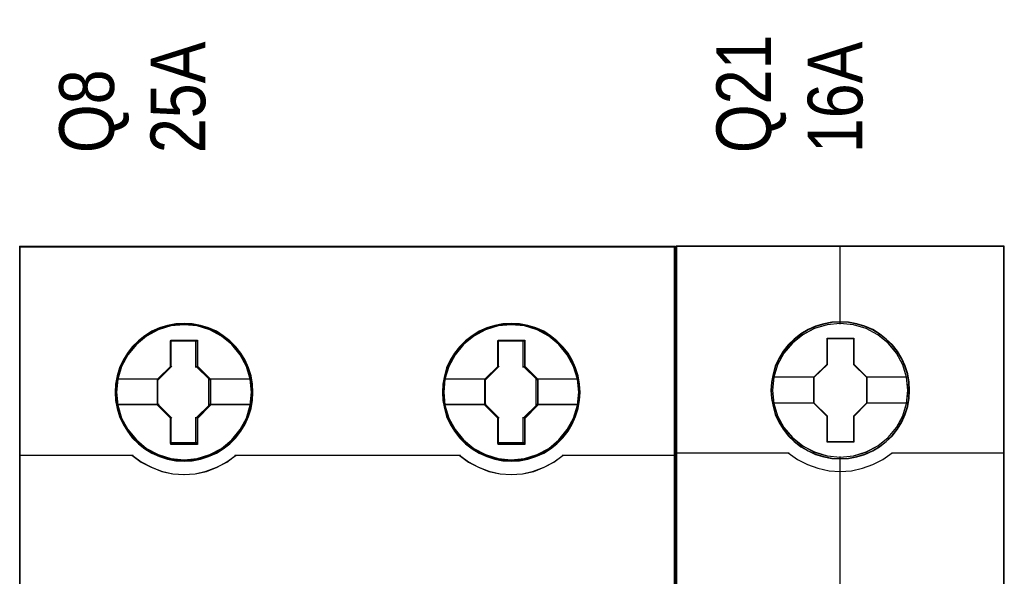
# Model space of a CAD drawing. Header units: millimetres. Extents: x -1290 to 1795, y -4192 to -1311.
# Tile 534 of 656: x 1095.66 to 1106.45, y -3002.38 to -2996.28. Entities that reach past the tile are written whole.
import ezdxf

# ---------------------------------------------------------------- set-up
doc = ezdxf.new("R2010")
doc.units = ezdxf.units.MM
doc.layers.add('45', color=7, linetype='Continuous')
doc.layers.add('Aparatura', color=7, linetype='Continuous', lineweight=13)
doc.styles.get("Standard").update_dxf_attribs({"font": 'ARIALN.TTF', "width": 0.8})

# ---------------------------------------------------------------- blocks, each defined once
blk = doc.blocks.new('*U415')
at = {"layer": '45', "color": 139}
for points in [[(243.581396, -533.603058), (243.581396, -616.261383)], [(243.581396, -533.603058), (279.507661, -533.603058)], [(279.443209, -533.603058), (279.443209, -616.261383)], [(251.852655, -538.782668), (253.306391, -538.782668)], [(251.852655, -540.249477), (251.852655, -538.782668)], [(253.240149, -540.249477), (253.240149, -538.782668)], [(269.784456, -538.782668), (271.236402, -538.782668)], [(269.784456, -540.249477), (269.784456, -538.782668)], [(271.170161, -540.249477), (271.170161, -538.782668)], [(251.159802, -540.937099), (251.918896, -540.183048)], [(254.009985, -540.937099), (253.240149, -540.183048)], [(269.079072, -540.937099), (269.848908, -540.183048)], [(271.947158, -540.937099), (271.170161, -540.183048)], [(248.929069, -540.870671), (251.226044, -540.870671)], [(251.159802, -542.326707), (251.159802, -540.870671)], [(253.943743, -540.870671), (256.229976, -540.870671)], [(253.943743, -542.326707), (253.943743, -540.870671)], [(266.85908, -540.870671), (269.145314, -540.870671)], [(269.079072, -542.326707), (269.079072, -540.870671)], [(271.880916, -540.870671), (274.159988, -540.870671)], [(271.880916, -542.326707), (271.880916, -540.870671)], [(248.929069, -542.260279), (251.226044, -542.260279)], [(251.159802, -542.260279), (251.918896, -543.030488)], [(254.009985, -542.260279), (253.240149, -543.030488)], [(253.943743, -542.260279), (256.229976, -542.260279)], [(266.85908, -542.260279), (269.145314, -542.260279)], [(269.079072, -542.260279), (269.848908, -543.030488)], [(271.947158, -542.260279), (271.170161, -543.030488)], [(271.880916, -542.260279), (274.159988, -542.260279)], [(251.852655, -544.420095), (251.852655, -542.964059)], [(253.240149, -544.420095), (253.240149, -542.964059)], [(269.784456, -544.420095), (269.784456, -542.964059)], [(271.170161, -544.420095), (271.170161, -542.964059)], [(251.852655, -544.353667), (253.306391, -544.353667)], [(269.784456, -544.353667), (271.236402, -544.353667)], [(243.581396, -545.057448), (249.793792, -545.057448)], [(249.72755, -545.057448), (250.244049, -545.429813), (250.783004, -545.71352), (251.355645, -545.938122), (251.973198, -546.068154), (252.585137, -546.109528), (253.191462, -546.068154), (253.797787, -545.938122), (254.376041, -545.71352), (254.926225, -545.429813), (255.431496, -545.057448)], [(249.745453, -545.062834), (250.244974, -545.423199), (250.795008, -545.718581), (251.361881, -545.943071), (251.973653, -546.073039), (252.579814, -546.1203), (253.202812, -546.073039), (253.814585, -545.943071), (254.392682, -545.718581), (254.925879, -545.423199), (255.442237, -545.062834)], [(255.365254, -545.057448), (267.725593, -545.057448)], [(267.659352, -545.057448), (268.164464, -545.429813), (268.714475, -545.71352), (269.292548, -545.938122), (269.898682, -546.068154), (270.504817, -546.109528), (271.122176, -546.068154), (271.733923, -545.938122), (272.311996, -545.71352), (272.84517, -545.429813), (273.361507, -545.057448)], [(267.670093, -545.062834), (268.175248, -545.423199), (268.71408, -545.718581), (269.292202, -545.943071), (269.904001, -546.073039), (270.510187, -546.1203), (271.133212, -546.073039), (271.745011, -545.943071), (272.311907, -545.718581), (272.856352, -545.423199), (273.361507, -545.062834)], [(273.295265, -545.057448), (279.507661, -545.057448)]]:
    blk.add_lwpolyline(points, dxfattribs=at)
at = {"layer": '45', "color": 59}
blk.add_lwpolyline([(243.613622, -597.329653), (243.613622, -576.181314), (243.613622, -573.69979), (243.613622, -566.770358), (243.613622, -566.770358), (243.613622, -552.551451), (243.613622, -545.090263), (243.613622, -533.635374), (279.475435, -533.635374), (279.475435, -545.090263), (279.475435, -552.551451), (279.475435, -566.770358), (279.475435, -593.840011)], dxfattribs=at)
at = {"layer": '45', "color": 7}
for points in [[(256.36246, -541.606768), (256.334477, -541.154122), (256.261722, -540.701476), (256.110614, -540.271183), (255.937121, -539.852066), (255.696469, -539.460891), (255.422237, -539.108833), (255.086444, -538.784716), (254.722667, -538.505305), (254.358891, -538.259424), (253.922359, -538.069424), (253.491424, -537.940895), (253.038102, -537.86266), (252.584781, -537.834719), (252.137056, -537.86266), (251.683735, -537.940895), (251.241606, -538.069424), (250.827461, -538.259424), (250.441298, -538.505305), (250.088715, -538.784716), (249.752921, -539.108833), (249.489883, -539.460891), (249.24923, -539.852066), (249.053351, -540.271183), (248.930226, -540.701476), (248.840681, -541.154122), (248.812699, -541.606768), (248.840681, -542.059414), (248.930226, -542.500883), (249.053351, -542.936764), (249.24923, -543.350293), (249.489883, -543.747056), (249.752921, -544.110291), (250.088715, -544.428819), (250.441298, -544.713819), (250.827461, -544.948524), (251.241606, -545.127347), (251.683735, -545.267053), (252.137056, -545.356464), (252.584781, -545.378817), (253.038102, -545.356464), (253.491424, -545.267053), (253.922359, -545.127347), (254.358891, -544.948524), (254.722667, -544.713819), (255.086444, -544.428819), (255.422237, -544.110291), (255.696469, -543.747056), (255.937121, -543.350293), (256.110614, -542.936764), (256.261722, -542.500883), (256.334477, -542.059414), (256.36246, -541.606768)], [(256.36246, -541.606768), (256.334477, -541.154122), (256.261722, -540.701476), (256.110614, -540.271183), (255.937121, -539.852066), (255.696469, -539.460891), (255.422237, -539.108833), (255.086444, -538.784716), (254.722667, -538.505305), (254.358891, -538.259424), (253.922359, -538.069424), (253.491424, -537.940895), (253.038102, -537.86266), (252.584781, -537.834719), (252.137056, -537.86266), (251.683735, -537.940895), (251.241606, -538.069424), (250.827461, -538.259424), (250.441298, -538.505305), (250.088715, -538.784716), (249.752921, -539.108833), (249.489883, -539.460891), (249.24923, -539.852066), (249.053351, -540.271183), (248.930226, -540.701476), (248.840681, -541.154122), (248.812699, -541.606768), (248.840681, -542.059414), (248.930226, -542.500883), (249.053351, -542.936764), (249.24923, -543.350293), (249.489883, -543.747056), (249.752921, -544.110291), (250.088715, -544.428819), (250.441298, -544.713819), (250.827461, -544.948524), (251.241606, -545.127347), (251.683735, -545.267053), (252.137056, -545.356464), (252.584781, -545.378817), (253.038102, -545.356464), (253.491424, -545.267053), (253.922359, -545.127347), (254.358891, -544.948524), (254.722667, -544.713819), (255.086444, -544.428819), (255.422237, -544.110291), (255.696469, -543.747056), (255.937121, -543.350293), (256.110614, -542.936764), (256.261722, -542.500883), (256.334477, -542.059414), (256.36246, -541.606768)], [(256.36246, -541.606768), (256.334477, -541.154122), (256.261722, -540.701476), (256.110614, -540.271183), (255.937121, -539.852066), (255.696469, -539.460891), (255.422237, -539.108833), (255.086444, -538.784716), (254.722667, -538.505305), (254.358891, -538.259424), (253.922359, -538.069424), (253.491424, -537.940895), (253.038102, -537.86266), (252.584781, -537.834719), (252.137056, -537.86266), (251.683735, -537.940895), (251.241606, -538.069424), (250.827461, -538.259424), (250.441298, -538.505305), (250.088715, -538.784716), (249.752921, -539.108833), (249.489883, -539.460891), (249.24923, -539.852066), (249.053351, -540.271183), (248.930226, -540.701476), (248.840681, -541.154122), (248.812699, -541.606768), (248.840681, -542.059414), (248.930226, -542.500883), (249.053351, -542.936764), (249.24923, -543.350293), (249.489883, -543.747056), (249.752921, -544.110291), (250.088715, -544.428819), (250.441298, -544.713819), (250.827461, -544.948524), (251.241606, -545.127347), (251.683735, -545.267053), (252.137056, -545.356464), (252.584781, -545.378817), (253.038102, -545.356464), (253.491424, -545.267053), (253.922359, -545.127347), (254.358891, -544.948524), (254.722667, -544.713819), (255.086444, -544.428819), (255.422237, -544.110291), (255.696469, -543.747056), (255.937121, -543.350293), (256.110614, -542.936764), (256.261722, -542.500883), (256.334477, -542.059414), (256.36246, -541.606768)], [(274.281729, -541.606768), (274.259342, -541.154122), (274.186585, -540.701476), (274.035473, -540.271183), (273.856378, -539.852066), (273.621315, -539.460891), (273.335882, -539.108833), (273.005675, -538.784716), (272.653081, -538.505305), (272.289294, -538.259424), (271.858346, -538.069424), (271.421801, -537.940895), (270.968466, -537.86266), (270.509534, -537.834719), (270.056199, -537.86266), (269.614057, -537.940895), (269.171916, -538.069424), (268.757758, -538.259424), (268.37718, -538.505305), (268.013393, -538.784716), (267.677589, -539.108833), (267.408946, -539.460891), (267.168287, -539.852066), (266.966805, -540.271183), (266.849274, -540.701476), (266.765323, -541.154122), (266.737339, -541.606768), (266.765323, -542.059414), (266.849274, -542.500883), (266.966805, -542.936764), (267.168287, -543.350293), (267.408946, -543.747056), (267.677589, -544.110291), (268.013393, -544.428819), (268.37718, -544.713819), (268.757758, -544.948524), (269.171916, -545.127347), (269.614057, -545.267053), (270.056199, -545.356464), (270.509534, -545.378817), (270.968466, -545.356464), (271.421801, -545.267053), (271.858346, -545.127347), (272.289294, -544.948524), (272.653081, -544.713819), (273.005675, -544.428819), (273.335882, -544.110291), (273.621315, -543.747056), (273.856378, -543.350293), (274.035473, -542.936764), (274.186585, -542.500883), (274.259342, -542.059414), (274.281729, -541.606768)], [(274.281729, -541.606768), (274.259342, -541.154122), (274.186585, -540.701476), (274.035473, -540.271183), (273.856378, -539.852066), (273.621315, -539.460891), (273.335882, -539.108833), (273.005675, -538.784716), (272.653081, -538.505305), (272.289294, -538.259424), (271.858346, -538.069424), (271.421801, -537.940895), (270.968466, -537.86266), (270.509534, -537.834719), (270.056199, -537.86266), (269.614057, -537.940895), (269.171916, -538.069424), (268.757758, -538.259424), (268.37718, -538.505305), (268.013393, -538.784716), (267.677589, -539.108833), (267.408946, -539.460891), (267.168287, -539.852066), (266.966805, -540.271183), (266.849274, -540.701476), (266.765323, -541.154122), (266.737339, -541.606768), (266.765323, -542.059414), (266.849274, -542.500883), (266.966805, -542.936764), (267.168287, -543.350293), (267.408946, -543.747056), (267.677589, -544.110291), (268.013393, -544.428819), (268.37718, -544.713819), (268.757758, -544.948524), (269.171916, -545.127347), (269.614057, -545.267053), (270.056199, -545.356464), (270.509534, -545.378817), (270.968466, -545.356464), (271.421801, -545.267053), (271.858346, -545.127347), (272.289294, -544.948524), (272.653081, -544.713819), (273.005675, -544.428819), (273.335882, -544.110291), (273.621315, -543.747056), (273.856378, -543.350293), (274.035473, -542.936764), (274.186585, -542.500883), (274.259342, -542.059414), (274.281729, -541.606768)], [(274.281729, -541.606768), (274.259342, -541.154122), (274.186585, -540.701476), (274.035473, -540.271183), (273.856378, -539.852066), (273.621315, -539.460891), (273.335882, -539.108833), (273.005675, -538.784716), (272.653081, -538.505305), (272.289294, -538.259424), (271.858346, -538.069424), (271.421801, -537.940895), (270.968466, -537.86266), (270.509534, -537.834719), (270.056199, -537.86266), (269.614057, -537.940895), (269.171916, -538.069424), (268.757758, -538.259424), (268.37718, -538.505305), (268.013393, -538.784716), (267.677589, -539.108833), (267.408946, -539.460891), (267.168287, -539.852066), (266.966805, -540.271183), (266.849274, -540.701476), (266.765323, -541.154122), (266.737339, -541.606768), (266.765323, -542.059414), (266.849274, -542.500883), (266.966805, -542.936764), (267.168287, -543.350293), (267.408946, -543.747056), (267.677589, -544.110291), (268.013393, -544.428819), (268.37718, -544.713819), (268.757758, -544.948524), (269.171916, -545.127347), (269.614057, -545.267053), (270.056199, -545.356464), (270.509534, -545.378817), (270.968466, -545.356464), (271.421801, -545.267053), (271.858346, -545.127347), (272.289294, -544.948524), (272.653081, -544.713819), (273.005675, -544.428819), (273.335882, -544.110291), (273.621315, -543.747056), (273.856378, -543.350293), (274.035473, -542.936764), (274.186585, -542.500883), (274.259342, -542.059414), (274.281729, -541.606768)], [(251.869534, -538.74317), (253.317286, -538.74317), (253.317286, -540.177826), (254.044001, -540.889549), (254.044001, -542.3186), (253.317286, -543.041532), (253.317286, -544.464979), (251.869534, -544.464979), (251.869534, -543.041532), (251.125786, -542.3186), (251.125786, -540.889549), (251.869534, -540.177826), (251.869534, -538.74317)], [(251.869534, -538.74317), (253.317286, -538.74317), (253.317286, -540.177826), (254.044001, -540.889549), (254.044001, -542.3186), (253.317286, -543.041532), (253.317286, -544.464979), (251.869534, -544.464979), (251.869534, -543.041532), (251.125786, -542.3186), (251.125786, -540.889549), (251.869534, -540.177826), (251.869534, -538.74317)], [(251.869534, -538.74317), (253.317286, -538.74317), (253.317286, -538.74317), (253.317286, -540.177826), (253.317286, -540.177826), (254.044001, -540.889549), (254.044001, -540.889549), (254.044001, -542.3186), (254.044001, -542.3186), (253.317286, -543.041532), (253.317286, -543.041532), (253.317286, -544.464979), (253.317286, -544.464979), (251.869534, -544.464979), (251.869534, -544.464979), (251.869534, -543.041532), (251.869534, -543.041532), (251.125786, -542.3186), (251.125786, -542.3186), (251.125786, -540.889549), (251.125786, -540.889549), (251.869534, -540.177826), (251.869534, -540.177826), (251.869534, -538.74317), (251.869534, -538.74317)], [(251.885333, -538.775487), (253.301111, -538.775487), (253.301111, -540.193936), (254.011775, -540.89762), (254.011775, -542.310529), (253.301111, -543.025295), (253.301111, -544.432663), (251.885333, -544.432663), (251.885333, -543.025295), (251.158012, -542.310529), (251.158012, -540.89762), (251.885333, -540.193936), (251.885333, -538.775487)], [(269.800653, -538.74317), (271.247668, -538.74317), (271.247668, -540.177826), (271.974012, -540.889549), (271.974012, -542.3186), (271.247668, -543.041532), (271.247668, -544.464979), (269.800653, -544.464979), (269.800653, -543.041532), (269.062959, -542.3186), (269.062959, -540.889549), (269.800653, -540.177826), (269.800653, -538.74317)], [(269.800653, -538.74317), (271.247668, -538.74317), (271.247668, -540.177826), (271.974012, -540.889549), (271.974012, -542.3186), (271.247668, -543.041532), (271.247668, -544.464979), (269.800653, -544.464979), (269.800653, -543.041532), (269.062959, -542.3186), (269.062959, -540.889549), (269.800653, -540.177826), (269.800653, -538.74317)], [(269.800653, -538.74317), (271.247668, -538.74317), (271.247668, -538.74317), (271.247668, -540.177826), (271.247668, -540.177826), (271.974012, -540.889549), (271.974012, -540.889549), (271.974012, -542.3186), (271.974012, -542.3186), (271.247668, -543.041532), (271.247668, -543.041532), (271.247668, -544.464979), (271.247668, -544.464979), (269.800653, -544.464979), (269.800653, -544.464979), (269.800653, -543.041532), (269.800653, -543.041532), (269.062959, -542.3186), (269.062959, -542.3186), (269.062959, -540.889549), (269.062959, -540.889549), (269.800653, -540.177826), (269.800653, -540.177826), (269.800653, -538.74317), (269.800653, -538.74317)], [(269.816546, -538.775487), (271.231523, -538.775487), (271.231523, -540.193936), (271.941787, -540.89762), (271.941787, -542.310529), (271.231523, -543.025295), (271.231523, -544.432663), (269.816546, -544.432663), (269.816546, -543.025295), (269.095185, -542.310529), (269.095185, -540.89762), (269.816546, -540.193936), (269.816546, -538.775487)]]:
    blk.add_lwpolyline(points, close=True, dxfattribs=at)
at = {"layer": '45', "color": 139}
for points in [[(256.330234, -541.606768), (256.30249, -541.158), (256.230356, -540.709232), (256.080539, -540.282625), (255.908526, -539.8671), (255.669929, -539.479276), (255.398038, -539.130234), (255.065111, -538.808894), (254.70444, -538.531877), (254.343769, -538.288101), (253.910964, -538.09973), (253.483708, -537.972302), (253.034256, -537.894737), (252.584805, -537.867035), (252.140902, -537.894737), (251.691451, -537.972302), (251.253097, -538.09973), (250.842487, -538.288101), (250.45962, -538.531877), (250.110047, -538.808894), (249.77712, -539.130234), (249.516327, -539.479276), (249.277729, -539.8671), (249.083522, -540.282625), (248.961449, -540.709232), (248.872668, -541.158), (248.844924, -541.606768), (248.872668, -542.055536), (248.961449, -542.493223), (249.083522, -542.92537), (249.277729, -543.335355), (249.516327, -543.72872), (249.77712, -544.088842), (250.110047, -544.404642), (250.45962, -544.6872), (250.842487, -544.919894), (251.253097, -545.097185), (251.691451, -545.235694), (252.140902, -545.324339), (252.584805, -545.346501), (253.034256, -545.324339), (253.483708, -545.235694), (253.910964, -545.097185), (254.343769, -544.919894), (254.70444, -544.6872), (255.065111, -544.404642), (255.398038, -544.088842), (255.669929, -543.72872), (255.908526, -543.335355), (256.080539, -542.92537), (256.230356, -542.493223), (256.30249, -542.055536), (256.330234, -541.606768)], [(256.30696, -541.606768), (256.273376, -541.064677), (256.155834, -540.55053), (255.971124, -540.053148), (255.708053, -539.594886), (255.405801, -539.175744), (255.025187, -538.80131), (254.583003, -538.477174), (254.129625, -538.231277), (253.625871, -538.041266), (253.110923, -537.929495), (252.584781, -537.890375), (252.047443, -537.929495), (251.532495, -538.041266), (251.034339, -538.231277), (250.569766, -538.477174), (250.144374, -538.80131), (249.780552, -539.175744), (249.461508, -539.594886), (249.204034, -540.053148), (249.019324, -540.55053), (248.901782, -541.064677), (248.868198, -541.606768), (248.901782, -542.126504), (249.019324, -542.651829), (249.204034, -543.143622), (249.461508, -543.607473), (249.780552, -544.026615), (250.144374, -544.412225), (250.569766, -544.725185), (251.034339, -544.987847), (251.532495, -545.17227), (252.047443, -545.284041), (252.584781, -545.323161), (253.110923, -545.284041), (253.625871, -545.17227), (254.129625, -544.987847), (254.583003, -544.725185), (255.025187, -544.412225), (255.405801, -544.026615), (255.708053, -543.607473), (255.971124, -543.143622), (256.155834, -542.651829), (256.273376, -542.126504), (256.30696, -541.606768)], [(256.290847, -541.60128), (256.218067, -540.880217), (256.016523, -540.192693), (255.66382, -539.549885), (255.210344, -538.990922), (254.6449, -538.532572), (254.006675, -538.186015), (253.306868, -537.968019), (252.584666, -537.906533), (251.862465, -537.968019), (251.168256, -538.186015), (250.530031, -538.532572), (249.975784, -538.990922), (249.511111, -539.549885), (249.169605, -540.192693), (248.956864, -540.880217), (248.889682, -541.60128), (248.956864, -542.322343), (249.169605, -543.021047), (249.511111, -543.652675), (249.975784, -544.217228), (250.530031, -544.681167), (251.168256, -545.022135), (251.862465, -545.228951), (252.584666, -545.301617), (253.306868, -545.228951), (254.006675, -545.022135), (254.6449, -544.681167), (255.210344, -544.217228), (255.66382, -543.652675), (256.016523, -543.021047), (256.218067, -542.322343), (256.290847, -541.60128)], [(274.249503, -541.606768), (274.227308, -541.158), (274.155172, -540.709232), (274.005351, -540.282625), (273.827786, -539.8671), (273.594731, -539.479276), (273.311737, -539.130234), (272.984351, -538.808894), (272.634769, -538.531877), (272.274089, -538.288101), (271.846823, -538.09973), (271.414007, -537.972302), (270.964545, -537.894737), (270.509534, -537.867035), (270.060072, -537.894737), (269.621707, -537.972302), (269.183343, -538.09973), (268.772723, -538.288101), (268.395397, -538.531877), (268.034717, -538.808894), (267.701783, -539.130234), (267.435435, -539.479276), (267.196831, -539.8671), (266.99707, -540.282625), (266.880543, -540.709232), (266.797309, -541.158), (266.769565, -541.606768), (266.797309, -542.055536), (266.880543, -542.493223), (266.99707, -542.92537), (267.196831, -543.335355), (267.435435, -543.72872), (267.701783, -544.088842), (268.034717, -544.404642), (268.395397, -544.6872), (268.772723, -544.919894), (269.183343, -545.097185), (269.621707, -545.235694), (270.060072, -545.324339), (270.509534, -545.346501), (270.964545, -545.324339), (271.414007, -545.235694), (271.846823, -545.097185), (272.274089, -544.919894), (272.634769, -544.6872), (272.984351, -544.404642), (273.311737, -544.088842), (273.594731, -543.72872), (273.827786, -543.335355), (274.005351, -542.92537), (274.155172, -542.493223), (274.227308, -542.055536), (274.249503, -541.606768)], [(274.220858, -541.606768), (274.187272, -541.064677), (274.069718, -540.55053), (273.884992, -540.053148), (273.63869, -539.594886), (273.308421, -539.175744), (272.944566, -538.80131), (272.519135, -538.477174), (272.060118, -538.231277), (271.561916, -538.041266), (271.041323, -537.929495), (270.503936, -537.890375), (269.977745, -537.929495), (269.46275, -538.041266), (268.958951, -538.231277), (268.505531, -538.477174), (268.074502, -538.80131), (267.699451, -539.175744), (267.380378, -539.594886), (267.134076, -540.053148), (266.938154, -540.55053), (266.831796, -541.064677), (266.79821, -541.606768), (266.831796, -542.126504), (266.938154, -542.651829), (267.134076, -543.143622), (267.380378, -543.607473), (267.699451, -544.026615), (268.074502, -544.412225), (268.505531, -544.725185), (268.958951, -544.987847), (269.46275, -545.17227), (269.977745, -545.284041), (270.503936, -545.323161), (271.041323, -545.284041), (271.561916, -545.17227), (272.060118, -544.987847), (272.519135, -544.725185), (272.944566, -544.412225), (273.308421, -544.026615), (273.63869, -543.607473), (273.884992, -543.143622), (274.069718, -542.651829), (274.187272, -542.126504), (274.220858, -541.606768)], [(274.215487, -541.60128), (274.142725, -540.880217), (273.930035, -540.192693), (273.583014, -539.549885), (273.124052, -538.990922), (272.575535, -538.532572), (271.937465, -538.186015), (271.237827, -537.968019), (270.510203, -537.906533), (269.793773, -537.968019), (269.099732, -538.186015), (268.461662, -538.532572), (267.896354, -538.990922), (267.437392, -539.549885), (267.090371, -540.192693), (266.877681, -540.880217), (266.816113, -541.60128), (266.877681, -542.322343), (267.090371, -543.021047), (267.437392, -543.652675), (267.896354, -544.217228), (268.461662, -544.681167), (269.099732, -545.022135), (269.793773, -545.228951), (270.510203, -545.301617), (271.237827, -545.228951), (271.937465, -545.022135), (272.575535, -544.681167), (273.124052, -544.217228), (273.583014, -543.652675), (273.930035, -543.021047), (274.142725, -542.322343), (274.215487, -541.60128)]]:
    blk.add_lwpolyline(points, close=True, dxfattribs=at)
at = {"layer": '45', "color": 7}
for points in [[(248.884311, -540.865285), (251.192028, -540.865285)], [(253.977759, -540.865285), (256.290847, -540.865285)], [(266.803581, -540.865285), (269.129201, -540.865285)], [(271.907771, -540.865285), (274.215487, -540.865285)], [(248.884311, -542.276437), (251.192028, -542.276437)], [(253.977759, -542.276437), (256.290847, -542.276437)], [(266.803581, -542.276437), (269.129201, -542.276437)], [(271.907771, -542.276437), (274.215487, -542.276437)]]:
    blk.add_lwpolyline(points, dxfattribs=at)
blk = doc.blocks.new('*U416')
at = {"layer": '45', "color": 7}
for points in [[(297.520026, -533.603058), (279.547047, -533.603058), (279.547047, -615.327797), (297.520026, -615.327797), (297.520026, -533.603058)], [(292.337062, -541.504492), (292.314754, -541.053127), (292.242253, -540.601761), (292.086097, -540.16691), (291.902055, -539.748571), (291.66782, -539.357755), (291.38897, -539.010975), (291.054349, -538.691717), (290.686265, -538.410989), (290.318182, -538.168794), (289.883175, -537.981642), (289.448168, -537.85504), (288.990852, -537.766969), (288.539114, -537.744951), (288.081799, -537.766969), (287.635637, -537.85504), (287.183899, -537.981642), (286.7712, -538.168794), (286.380808, -538.410989), (286.018302, -538.691717), (285.678104, -539.010975), (285.415984, -539.357755), (285.170596, -539.748571), (284.969823, -540.16691), (284.852706, -540.601761), (284.763473, -541.053127), (284.730011, -541.504492), (284.763473, -541.950352), (284.852706, -542.390708), (284.969823, -542.82556), (285.170596, -543.238394), (285.415984, -543.634715), (285.678104, -543.992504), (286.018302, -544.311762), (286.380808, -544.592489), (286.7712, -544.823676), (287.183899, -545.010828), (287.635637, -545.142934), (288.081799, -545.23651), (288.539114, -545.258528), (288.990852, -545.23651), (289.448168, -545.142934), (289.883175, -545.010828), (290.318182, -544.823676), (290.686265, -544.592489), (291.054349, -544.311762), (291.38897, -543.992504), (291.66782, -543.634715), (291.902055, -543.238394), (292.086097, -542.82556), (292.242253, -542.390708), (292.314754, -541.950352), (292.337062, -541.504492)], [(292.337062, -541.504492), (292.314754, -541.053127), (292.242253, -540.601761), (292.086097, -540.16691), (291.902055, -539.748571), (291.66782, -539.357755), (291.38897, -539.010975), (291.054349, -538.691717), (290.686265, -538.410989), (290.318182, -538.168794), (289.883175, -537.981642), (289.448168, -537.85504), (288.990852, -537.766969), (288.539114, -537.744951), (288.081799, -537.766969), (287.635637, -537.85504), (287.183899, -537.981642), (286.7712, -538.168794), (286.380808, -538.410989), (286.018302, -538.691717), (285.678104, -539.010975), (285.415984, -539.357755), (285.170596, -539.748571), (284.969823, -540.16691), (284.852706, -540.601761), (284.763473, -541.053127), (284.730011, -541.504492), (284.763473, -541.950352), (284.852706, -542.390708), (284.969823, -542.82556), (285.170596, -543.238394), (285.415984, -543.634715), (285.678104, -543.992504), (286.018302, -544.311762), (286.380808, -544.592489), (286.7712, -544.823676), (287.183899, -545.010828), (287.635637, -545.142934), (288.081799, -545.23651), (288.539114, -545.258528), (288.990852, -545.23651), (289.448168, -545.142934), (289.883175, -545.010828), (290.318182, -544.823676), (290.686265, -544.592489), (291.054349, -544.311762), (291.38897, -543.992504), (291.66782, -543.634715), (291.902055, -543.238394), (292.086097, -542.82556), (292.242253, -542.390708), (292.314754, -541.950352), (292.337062, -541.504492)], [(287.819196, -538.648016), (289.27012, -538.648016), (289.27012, -540.075871), (289.989959, -540.781528), (289.989959, -542.209383), (289.27012, -542.926066), (289.27012, -544.342895), (287.819196, -544.342895), (287.819196, -542.926066), (287.082486, -542.209383), (287.082486, -540.781528), (287.819196, -540.075871), (287.819196, -538.648016)], [(287.819196, -538.648016), (289.27012, -538.648016), (289.27012, -538.648016), (289.27012, -540.075871), (289.27012, -540.075871), (289.989959, -540.781528), (289.989959, -540.781528), (289.989959, -542.209383), (289.989959, -542.209383), (289.27012, -542.926066), (289.27012, -542.926066), (289.27012, -544.342895), (289.27012, -544.342895), (287.819196, -544.342895), (287.819196, -544.342895), (287.819196, -542.926066), (287.819196, -542.926066), (287.082486, -542.209383), (287.082486, -542.209383), (287.082486, -540.781528), (287.082486, -540.781528), (287.819196, -540.075871), (287.819196, -540.075871), (287.819196, -538.648016), (287.819196, -538.648016)], [(287.829363, -538.66597), (289.261525, -538.66597), (289.261525, -540.084821), (289.972056, -540.78603), (289.972056, -542.204881), (289.261525, -542.917046), (289.261525, -544.324941), (287.829363, -544.324941), (287.829363, -542.917046), (287.10218, -542.204881), (287.10218, -540.78603), (287.829363, -540.084821), (287.829363, -538.66597)]]:
    blk.add_lwpolyline(points, close=True, dxfattribs=at)
at = {"layer": '45', "color": 139}
for points in [[(297.520026, -533.603058), (279.547047, -533.603058), (279.547047, -615.327797), (297.520026, -615.327797), (297.520026, -533.603058)], [(292.319159, -541.504478), (292.296956, -541.05527), (292.224796, -540.606062), (292.069375, -540.173289), (291.8862, -539.75695), (291.653067, -539.368001), (291.375529, -539.022878), (291.042483, -538.705146), (290.676133, -538.42576), (290.309782, -538.184722), (289.876822, -537.998465), (289.443863, -537.872467), (288.9887, -537.784817), (288.539088, -537.762904), (288.083925, -537.784817), (287.639864, -537.872467), (287.190251, -537.998465), (286.779495, -538.184722), (286.390941, -538.42576), (286.030141, -538.705146), (285.691545, -539.022878), (285.430659, -539.368001), (285.186425, -539.75695), (284.986597, -540.173289), (284.870031, -540.606062), (284.781219, -541.05527), (284.747914, -541.504478), (284.781219, -541.948208), (284.870031, -542.38646), (284.986597, -542.819234), (285.186425, -543.230095), (285.430659, -543.624521), (285.691545, -543.980601), (286.030141, -544.298333), (286.390941, -544.577719), (286.779495, -544.807801), (287.190251, -544.994058), (287.639864, -545.125533), (288.083925, -545.218662), (288.539088, -545.240574), (288.9887, -545.218662), (289.443863, -545.125533), (289.876822, -544.994058), (290.309782, -544.807801), (290.676133, -544.577719), (291.042483, -544.298333), (291.375529, -543.980601), (291.653067, -543.624521), (291.8862, -543.230095), (292.069375, -542.819234), (292.224796, -542.38646), (292.296956, -541.948208), (292.319159, -541.504478)], [(292.249337, -541.504432), (292.171246, -540.783318), (291.964862, -540.100737), (291.624608, -539.467697), (291.156062, -538.911724), (290.598268, -538.454835), (289.956806, -538.119049), (289.259564, -537.904366), (288.534432, -537.838309), (287.8093, -537.904366), (287.112059, -538.119049), (286.476174, -538.454835), (285.912802, -538.911724), (285.444256, -539.467697), (285.104002, -540.100737), (284.897618, -540.783318), (284.819527, -541.504432), (284.897618, -542.220042), (285.104002, -542.908128), (285.444256, -543.535663), (285.912802, -544.091636), (286.476174, -544.543021), (287.112059, -544.884312), (287.8093, -545.09349), (288.534432, -545.170555), (289.259564, -545.09349), (289.956806, -544.884312), (290.598268, -544.543021), (291.156062, -544.091636), (291.624608, -543.535663), (291.964862, -542.908128), (292.171246, -542.220042), (292.249337, -541.504432)], [(292.243966, -541.498987), (292.171449, -540.783366), (291.965054, -540.100773), (291.619202, -539.462219), (291.161786, -538.906236), (290.598383, -538.454845), (289.951307, -538.113548), (289.254026, -537.904367), (288.528854, -537.838309), (287.80926, -537.904367), (287.117557, -538.113548), (286.470481, -538.454845), (285.907078, -538.906236), (285.449662, -539.462219), (285.10381, -540.100773), (284.891837, -540.783366), (284.824898, -541.498987), (284.891837, -542.214608), (285.10381, -542.902705), (285.449662, -543.53025), (285.907078, -544.091738), (286.470481, -544.543129), (287.117557, -544.878921), (287.80926, -545.093607), (288.528854, -545.165169), (289.254026, -545.093607), (289.951307, -544.878921), (290.598383, -544.543129), (291.161786, -544.091738), (291.619202, -543.53025), (291.965054, -542.902705), (292.171449, -542.214608), (292.243966, -541.498987)]]:
    blk.add_lwpolyline(points, close=True, dxfattribs=at)
at = {"layer": '45', "color": 59}
blk.add_lwpolyline([(297.502123, -533.622807), (279.566741, -533.622807), (279.566741, -615.309843), (297.502123, -615.309843), (297.502123, -533.622807)], close=True, dxfattribs=at)
at = {"layer": '45', "color": 139}
for points in [[(288.509368, -533.603058), (288.509368, -537.881398)], [(279.547047, -544.924591), (285.729007, -544.924591)], [(285.68962, -544.924591), (286.192474, -545.282765), (286.740026, -545.572716), (287.315514, -545.771701), (287.924525, -545.908149), (288.52795, -545.947946), (289.142548, -545.908149), (289.75156, -545.771701), (290.327048, -545.572716), (290.863425, -545.282765), (291.377453, -544.924591)], [(288.509368, -545.122081), (288.509368, -552.34481)], [(291.339857, -544.924591), (297.520026, -544.924591)]]:
    blk.add_lwpolyline(points, dxfattribs=at)
at = {"layer": '45', "color": 7}
for points in [[(284.801624, -540.768335), (287.121873, -540.768335)], [(289.952362, -540.768335), (292.26545, -540.768335)], [(284.801624, -542.186669), (287.121873, -542.186669)], [(289.952362, -542.186669), (292.26545, -542.186669)]]:
    blk.add_lwpolyline(points, dxfattribs=at)

msp = doc.modelspace()

# ---------------------------------------------------------------- block references
at = {"layer": 'Aparatura', "color": 7, "lineweight": 13}
ref = msp.add_blockref('*U416', (1046.942, -2892.044), dxfattribs=dict(at, xscale=0.2, yscale=0.2, zscale=0.2))
ref.add_attrib('Oznaczenie', 'Q21', (1103.892, -2997.744), dxfattribs={"layer": '0', "height": 0.6, "rotation": 90, "flags": 2})
ref.add_attrib('Pr¹d znamionowy', '16A', (1104.892, -2997.744), dxfattribs={"layer": '0', "height": 0.6, "rotation": 90, "flags": 2})
ref = msp.add_blockref('*U415', (1046.942, -2892.044), dxfattribs=dict(at, xscale=0.2, yscale=0.2, zscale=0.2))
ref.add_attrib('Oznaczenie', 'Q8', (1096.692, -2997.744), dxfattribs={"layer": '0', "height": 0.6, "rotation": 90, "flags": 2})
ref.add_attrib('Pr¹d znamionowy', '25A', (1097.692, -2997.744), dxfattribs={"layer": '0', "height": 0.6, "rotation": 90, "flags": 2})

doc.saveas('drawing.dxf')
